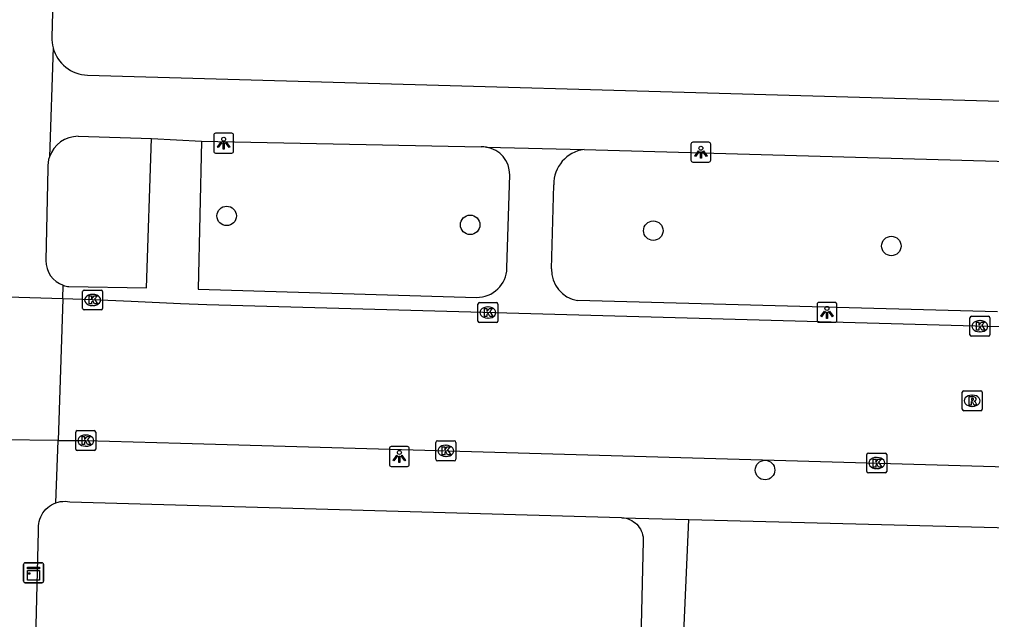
# Model space of a CAD drawing. Extents: x 162026 to 163499, y 387297 to 388169.
# Drawn here: x 162909.28 to 162958.12, y 387750.31 to 387780.44 of the extents above; entities that cross this region are included whole.
import ezdxf

# ---------------------------------------------------------------- set-up
doc = ezdxf.new("R2010")
doc.units = 0
for name, color, linetype in [('IMGEO_Boom', 7, 'Continuous'), ('IMGEO_Kast', 7, 'Continuous'), ('IMGEO_Kolk', 7, 'Continuous'), ('IMGEO_Lichtpunt', 7, 'Continuous'), ('IMGEO_Rijbaan_lokaal_open', 7, 'Continuous'), ('IMGEO_Rioolput', 7, 'Continuous'), ('IMGEO_Voetpad_open', 7, 'Continuous')]:
    doc.layers.add(name, color=color, linetype=linetype)

msp = doc.modelspace()

# ---------------------------------------------------------------- linework, layer by layer
at = {"layer": 'IMGEO_Boom'}
for centre in [(162919.689, 387770.577), (162931.924, 387770.128), (162941.121, 387769.836), (162953.079, 387769.065), (162946.736, 387757.813)]:
    msp.add_circle(centre, 0.489, dxfattribs=at)
at = {"layer": 'IMGEO_Kast'}
for p, q in [((162909.564, 387753.154), (162910.405, 387753.154)), ((162910.405, 387753.154), (162909.564, 387753.154)), ((162909.489, 387752.229), (162909.489, 387753.07)), ((162909.489, 387753.07), (162909.489, 387752.229)), ((162910.489, 387753.079), (162910.489, 387752.238)), ((162910.489, 387752.238), (162910.489, 387753.079)), ((162910.414, 387752.154), (162909.573, 387752.154)), ((162909.573, 387752.154), (162910.414, 387752.154))]:
    msp.add_line(p, q, dxfattribs=at)
for points in [[(162909.684, 387752.944), (162910.284, 387752.944), (162910.284, 387752.859), (162909.684, 387752.859), (162909.684, 387752.944)], [(162909.684, 387752.769), (162910.284, 387752.769), (162910.284, 387752.28), (162909.684, 387752.28), (162909.684, 387752.769)]]:
    msp.add_lwpolyline(points, dxfattribs=at)
msp.add_circle((162909.768, 387752.618), 0.0377, dxfattribs=at)
for centre, start, end in [((162909.567, 387753.076), 92.4484, 184.2845), ((162909.567, 387753.076), 92.4484, 184.2845), ((162910.411, 387753.076), 2.4484, 94.2845), ((162910.411, 387753.076), 2.4484, 94.2845), ((162909.567, 387752.232), 182.4484, 274.2845), ((162909.567, 387752.232), 182.4484, 274.2845), ((162910.411, 387752.232), 272.4484, 4.2845), ((162910.411, 387752.232), 272.4484, 4.2845)]:
    msp.add_arc(centre, 0.0779, start, end, dxfattribs=at)
at = {"layer": 'IMGEO_Kolk'}
for p, q in [((162912.456, 387765.929), (162912.456, 387766.781)), ((162912.531, 387766.855), (162913.383, 387766.855)), ((162913.457, 387766.781), (162913.457, 387765.929)), ((162912.944, 387766.635), (162912.969, 387766.635)), ((162913.383, 387765.855), (162912.531, 387765.855)), ((162912.967, 387766.075), (162912.942, 387766.075)), ((162932.314, 387765.299), (162932.314, 387766.151)), ((162932.389, 387766.225), (162933.241, 387766.225)), ((162932.802, 387766.005), (162932.827, 387766.005)), ((162933.315, 387766.151), (162933.315, 387765.299)), ((162932.825, 387765.445), (162932.8, 387765.445)), ((162957.03, 387764.612), (162957.03, 387765.464)), ((162957.105, 387765.538), (162957.957, 387765.538)), ((162957.518, 387765.318), (162957.543, 387765.318)), ((162958.031, 387765.464), (162958.031, 387764.612)), ((162933.241, 387765.225), (162932.389, 387765.225)), ((162957.957, 387764.538), (162957.105, 387764.538)), ((162957.541, 387764.758), (162957.516, 387764.758)), ((162912.11, 387758.866), (162912.11, 387759.718)), ((162912.185, 387759.792), (162913.037, 387759.792)), ((162912.598, 387759.572), (162912.623, 387759.572)), ((162913.111, 387759.718), (162913.111, 387758.866)), ((162912.621, 387759.012), (162912.596, 387759.012)), ((162930.199, 387758.353), (162930.199, 387759.205)), ((162930.274, 387759.279), (162931.126, 387759.279)), ((162930.687, 387759.059), (162930.712, 387759.059)), ((162931.2, 387759.205), (162931.2, 387758.353)), ((162913.037, 387758.792), (162912.185, 387758.792)), ((162930.71, 387758.499), (162930.685, 387758.499)), ((162951.85, 387757.74), (162951.85, 387758.592)), ((162951.925, 387758.666), (162952.777, 387758.666)), ((162952.851, 387758.592), (162952.851, 387757.74)), ((162931.126, 387758.279), (162930.274, 387758.279)), ((162952.338, 387758.446), (162952.363, 387758.446)), ((162952.777, 387757.666), (162951.925, 387757.666)), ((162952.361, 387757.886), (162952.336, 387757.886))]:
    msp.add_line(p, q, dxfattribs=at)
for points in [[(162912.456, 387765.929), (162912.456, 387766.781)], [(162912.531, 387766.855), (162913.383, 387766.855)], [(162913.457, 387766.781), (162913.457, 387765.929)], [(162912.777, 387766.555), (162912.9, 387766.555), (162912.9, 387766.404), (162913.03, 387766.555), (162913.194, 387766.555), (162913.048, 387766.404), (162913.201, 387766.155), (162913.049, 387766.155), (162912.964, 387766.319), (162912.9, 387766.252), (162912.9, 387766.155), (162912.777, 387766.155), (162912.777, 387766.555)], [(162913.383, 387765.855), (162912.531, 387765.855)], [(162932.314, 387765.299), (162932.314, 387766.151)], [(162932.389, 387766.225), (162933.241, 387766.225)], [(162932.635, 387765.925), (162932.758, 387765.925), (162932.758, 387765.774), (162932.888, 387765.925), (162933.052, 387765.925), (162932.906, 387765.774), (162933.059, 387765.525), (162932.907, 387765.525), (162932.822, 387765.689), (162932.758, 387765.622), (162932.758, 387765.525), (162932.635, 387765.525), (162932.635, 387765.925)], [(162933.315, 387766.151), (162933.315, 387765.299)], [(162957.03, 387764.612), (162957.03, 387765.464)], [(162957.105, 387765.538), (162957.957, 387765.538)], [(162958.031, 387765.464), (162958.031, 387764.612)], [(162933.241, 387765.225), (162932.389, 387765.225)], [(162957.351, 387765.238), (162957.474, 387765.238), (162957.474, 387765.087), (162957.604, 387765.238), (162957.768, 387765.238), (162957.622, 387765.087), (162957.775, 387764.838), (162957.623, 387764.838), (162957.538, 387765.002), (162957.474, 387764.935), (162957.474, 387764.838), (162957.351, 387764.838), (162957.351, 387765.238)], [(162957.957, 387764.538), (162957.105, 387764.538)], [(162912.11, 387758.866), (162912.11, 387759.718)], [(162912.185, 387759.792), (162913.037, 387759.792)], [(162912.431, 387759.492), (162912.554, 387759.492), (162912.554, 387759.341), (162912.684, 387759.492), (162912.848, 387759.492), (162912.702, 387759.341), (162912.855, 387759.092), (162912.703, 387759.092), (162912.618, 387759.256), (162912.554, 387759.189), (162912.554, 387759.092), (162912.431, 387759.092), (162912.431, 387759.492)], [(162913.111, 387759.718), (162913.111, 387758.866)], [(162930.199, 387758.353), (162930.199, 387759.205)], [(162930.274, 387759.279), (162931.126, 387759.279)], [(162930.52, 387758.979), (162930.643, 387758.979), (162930.643, 387758.828), (162930.773, 387758.979), (162930.937, 387758.979), (162930.791, 387758.828), (162930.944, 387758.579), (162930.792, 387758.579), (162930.707, 387758.743), (162930.643, 387758.676), (162930.643, 387758.579), (162930.52, 387758.579), (162930.52, 387758.979)], [(162931.2, 387759.205), (162931.2, 387758.353)], [(162913.037, 387758.792), (162912.185, 387758.792)], [(162951.85, 387757.74), (162951.85, 387758.592)], [(162951.925, 387758.666), (162952.777, 387758.666)], [(162952.851, 387758.592), (162952.851, 387757.74)], [(162931.126, 387758.279), (162930.274, 387758.279)], [(162952.171, 387758.366), (162952.294, 387758.366), (162952.294, 387758.215), (162952.424, 387758.366), (162952.588, 387758.366), (162952.442, 387758.215), (162952.595, 387757.966), (162952.443, 387757.966), (162952.358, 387758.13), (162952.294, 387758.063), (162952.294, 387757.966), (162952.171, 387757.966), (162952.171, 387758.366)], [(162952.777, 387757.666), (162951.925, 387757.666)]]:
    msp.add_lwpolyline(points, dxfattribs=at)
for centre, start, end in [((162912.533, 387766.779), 91.552, 178.448), ((162912.533, 387766.779), 91.552, 178.448), ((162913.381, 387766.779), 1.552, 88.448), ((162913.381, 387766.779), 1.552, 88.448), ((162912.533, 387765.931), 181.552, 268.448), ((162912.533, 387765.931), 181.552, 268.448), ((162913.381, 387765.931), 271.552, 358.448), ((162913.381, 387765.931), 271.552, 358.448), ((162932.391, 387766.149), 91.552, 178.448), ((162932.391, 387766.149), 91.552, 178.448), ((162933.239, 387766.149), 1.552, 88.448), ((162933.239, 387766.149), 1.552, 88.448), ((162932.391, 387765.301), 181.552, 268.448), ((162932.391, 387765.301), 181.552, 268.448), ((162933.239, 387765.301), 271.552, 358.448), ((162933.239, 387765.301), 271.552, 358.448), ((162957.107, 387765.462), 91.552, 178.448), ((162957.107, 387765.462), 91.552, 178.448), ((162957.955, 387765.462), 1.552, 88.448), ((162957.955, 387765.462), 1.552, 88.448), ((162957.107, 387764.614), 181.552, 268.448), ((162957.107, 387764.614), 181.552, 268.448), ((162957.955, 387764.614), 271.552, 358.448), ((162957.955, 387764.614), 271.552, 358.448), ((162912.187, 387759.716), 91.552, 178.448), ((162912.187, 387759.716), 91.552, 178.448), ((162913.035, 387759.716), 1.552, 88.448), ((162913.035, 387759.716), 1.552, 88.448), ((162930.276, 387759.203), 91.552, 178.448), ((162930.276, 387759.203), 91.552, 178.448), ((162931.124, 387759.203), 1.552, 88.448), ((162931.124, 387759.203), 1.552, 88.448), ((162912.187, 387758.868), 181.552, 268.448), ((162912.187, 387758.868), 181.552, 268.448), ((162913.035, 387758.868), 271.552, 358.448), ((162913.035, 387758.868), 271.552, 358.448), ((162951.927, 387758.59), 91.552, 178.448), ((162951.927, 387758.59), 91.552, 178.448), ((162952.775, 387758.59), 1.552, 88.448), ((162952.775, 387758.59), 1.552, 88.448), ((162930.276, 387758.355), 181.552, 268.448), ((162930.276, 387758.355), 181.552, 268.448), ((162931.124, 387758.355), 271.552, 358.448), ((162931.124, 387758.355), 271.552, 358.448), ((162951.927, 387757.742), 181.552, 268.448), ((162951.927, 387757.742), 181.552, 268.448), ((162952.775, 387757.742), 271.552, 358.448), ((162952.775, 387757.742), 271.552, 358.448)]:
    msp.add_arc(centre, 0.0765, start, end, dxfattribs=at)
for centre, major_axis, ratio, start_param, end_param in [((162912.943, 387766.355), (-0.387, 0.002), 0.722429, 4.712389, 7.853982), ((162912.968, 387766.355), (-0.39, 0.002), 0.717154, 1.570796, 4.712389), ((162932.801, 387765.725), (-0.387, 0.002), 0.722429, 4.712389, 7.853982), ((162932.826, 387765.725), (-0.39, 0.002), 0.717154, 1.570796, 4.712389), ((162957.517, 387765.038), (-0.387, 0.002), 0.722429, 4.712389, 7.853982), ((162957.542, 387765.038), (-0.39, 0.002), 0.717154, 1.570796, 4.712389), ((162912.597, 387759.292), (-0.387, 0.002), 0.722429, 4.712389, 7.853982), ((162912.622, 387759.292), (-0.39, 0.002), 0.717154, 1.570796, 4.712389), ((162930.686, 387758.779), (-0.387, 0.002), 0.722429, 4.712389, 7.853982), ((162930.711, 387758.779), (-0.39, 0.002), 0.717154, 1.570796, 4.712389), ((162952.337, 387758.166), (-0.387, 0.002), 0.722429, 4.712389, 7.853982), ((162952.362, 387758.166), (-0.39, 0.002), 0.717154, 1.570796, 4.712389)]:
    msp.add_ellipse(centre, major_axis=major_axis, ratio=ratio, start_param=start_param, end_param=end_param, dxfattribs=at)
at = {"layer": 'IMGEO_Lichtpunt'}
for p, q in [((162919.041, 387774.632), (162919.041, 387773.825)), ((162919.041, 387774.632), (162919.041, 387773.825)), ((162919.943, 387774.727), (162919.135, 387774.727)), ((162919.943, 387774.727), (162919.135, 387774.727)), ((162920.037, 387773.825), (162920.037, 387774.632)), ((162920.037, 387773.825), (162920.037, 387774.632)), ((162943.015, 387774.18), (162943.015, 387773.373)), ((162943.015, 387774.18), (162943.015, 387773.373)), ((162943.917, 387774.275), (162943.109, 387774.275)), ((162943.917, 387774.275), (162943.109, 387774.275)), ((162944.011, 387773.373), (162944.011, 387774.18)), ((162944.011, 387773.373), (162944.011, 387774.18)), ((162919.135, 387773.731), (162919.943, 387773.731)), ((162919.135, 387773.731), (162919.943, 387773.731)), ((162943.109, 387773.279), (162943.917, 387773.279)), ((162943.109, 387773.279), (162943.917, 387773.279)), ((162949.348, 387766.135), (162949.348, 387765.328)), ((162949.348, 387766.135), (162949.348, 387765.328)), ((162950.25, 387766.23), (162949.442, 387766.23)), ((162950.25, 387766.23), (162949.442, 387766.23)), ((162950.344, 387765.328), (162950.344, 387766.135)), ((162950.344, 387765.328), (162950.344, 387766.135)), ((162949.442, 387765.234), (162950.25, 387765.234)), ((162949.442, 387765.234), (162950.25, 387765.234)), ((162928.769, 387758.995), (162927.961, 387758.995)), ((162928.769, 387758.995), (162927.961, 387758.995)), ((162927.867, 387758.9), (162927.867, 387758.093)), ((162927.867, 387758.9), (162927.867, 387758.093)), ((162928.863, 387758.093), (162928.863, 387758.9)), ((162928.863, 387758.093), (162928.863, 387758.9)), ((162927.961, 387757.999), (162928.769, 387757.999)), ((162927.961, 387757.999), (162928.769, 387757.999))]:
    msp.add_line(p, q, dxfattribs=at)
for points in [[(162919.415, 387774.296), (162919.454, 387774.268), (162919.266, 387774.006), (162919.228, 387774.033), (162919.415, 387774.296)], [(162919.517, 387774.248), (162919.564, 387774.248), (162919.564, 387773.926), (162919.517, 387773.926), (162919.517, 387774.248)], [(162919.627, 387774.268), (162919.665, 387774.295), (162919.852, 387774.033), (162919.813, 387774.005), (162919.627, 387774.268)], [(162943.389, 387773.844), (162943.428, 387773.816), (162943.24, 387773.554), (162943.202, 387773.581), (162943.389, 387773.844)], [(162943.491, 387773.796), (162943.538, 387773.796), (162943.538, 387773.474), (162943.491, 387773.474), (162943.491, 387773.796)], [(162943.601, 387773.816), (162943.639, 387773.843), (162943.826, 387773.581), (162943.787, 387773.553), (162943.601, 387773.816)], [(162949.722, 387765.799), (162949.761, 387765.771), (162949.573, 387765.509), (162949.535, 387765.536), (162949.722, 387765.799)], [(162949.934, 387765.771), (162949.972, 387765.798), (162950.159, 387765.536), (162950.12, 387765.508), (162949.934, 387765.771)], [(162949.824, 387765.751), (162949.871, 387765.751), (162949.871, 387765.429), (162949.824, 387765.429), (162949.824, 387765.751)], [(162928.241, 387758.564), (162928.28, 387758.536), (162928.092, 387758.274), (162928.054, 387758.301), (162928.241, 387758.564)], [(162928.343, 387758.516), (162928.39, 387758.516), (162928.39, 387758.194), (162928.343, 387758.194), (162928.343, 387758.516)], [(162928.453, 387758.536), (162928.491, 387758.563), (162928.678, 387758.301), (162928.639, 387758.273), (162928.453, 387758.536)]]:
    msp.add_lwpolyline(points, dxfattribs=at)
for centre in [(162919.54, 387774.43), (162943.514, 387773.978), (162949.847, 387765.933), (162928.366, 387758.698)]:
    msp.add_circle(centre, 0.0994, dxfattribs=at)
for centre, start, end in [((162919.135, 387774.632), 90, 180), ((162919.135, 387774.632), 90, 180), ((162919.943, 387774.632), 0, 90), ((162919.943, 387774.632), 0, 90), ((162943.109, 387774.18), 90, 180), ((162943.109, 387774.18), 90, 180), ((162943.917, 387774.18), 0, 90), ((162943.917, 387774.18), 0, 90), ((162919.135, 387773.825), 180, 270), ((162919.135, 387773.825), 180, 270), ((162919.943, 387773.825), 270, 0), ((162919.943, 387773.825), 270, 360), ((162943.109, 387773.373), 180, 270), ((162943.109, 387773.373), 180, 270), ((162943.917, 387773.373), 270, 0), ((162943.917, 387773.373), 270, 360), ((162949.442, 387766.135), 90, 180), ((162949.442, 387766.135), 90, 180), ((162950.25, 387766.135), 0, 90), ((162950.25, 387766.135), 0, 90), ((162949.442, 387765.328), 180, 270), ((162949.442, 387765.328), 180, 270), ((162950.25, 387765.328), 270, 0), ((162950.25, 387765.328), 270, 360), ((162927.961, 387758.9), 90, 180), ((162927.961, 387758.9), 90, 180), ((162928.769, 387758.9), 0, 90), ((162928.769, 387758.9), 0, 90), ((162927.961, 387758.093), 180, 270), ((162927.961, 387758.093), 180, 270), ((162928.769, 387758.093), 270, 0), ((162928.769, 387758.093), 270, 360)]:
    msp.add_arc(centre, 0.0946, start, end, dxfattribs=at)
at = {"layer": 'IMGEO_Rijbaan_lokaal_open'}
for points in [[(162911.453, 387766.405), (162908.693, 387766.497)], [(162911.453, 387766.405), (162911.219, 387759.305)], [(162962.719, 387764.894), (162918.695, 387766.118), (162917.37, 387766.165), (162914.9, 387766.271), (162912.957, 387766.355), (162911.453, 387766.405)], [(162911.219, 387759.305), (162912.611, 387759.292), (162917.363, 387759.156), (162965.903, 387757.782), (162967.991, 387757.95), (162970.572, 387758.219), (162972.903, 387758.666), (162986.972, 387761.962)], [(162911.219, 387759.305), (162908.363, 387759.333)]]:
    msp.add_lwpolyline(points, dxfattribs=at)
at = {"layer": 'IMGEO_Rioolput'}
for p, q in [((162956.643, 387760.866), (162956.643, 387761.718)), ((162956.718, 387761.792), (162957.57, 387761.792)), ((162957.131, 387761.572), (162957.156, 387761.572)), ((162957.644, 387761.718), (162957.644, 387760.866)), ((162957.154, 387761.012), (162957.129, 387761.012)), ((162957.57, 387760.792), (162956.718, 387760.792))]:
    msp.add_line(p, q, dxfattribs=at)
for points in [[(162956.643, 387760.866), (162956.643, 387761.718)], [(162956.718, 387761.792), (162957.57, 387761.792)], [(162957.232, 387761.49), (162956.98, 387761.492), (162956.98, 387761.092)], [(162957.158, 387761.411), (162957.104, 387761.411), (162957.104, 387761.33)], [(162957.644, 387761.718), (162957.644, 387760.866)], [(162956.98, 387761.092), (162957.104, 387761.092), (162957.104, 387761.254), (162957.115, 387761.254)], [(162957.104, 387761.33), (162957.156, 387761.33)], [(162957.162, 387761.225), (162957.233, 387761.092), (162957.373, 387761.092), (162957.308, 387761.218)], [(162957.57, 387760.792), (162956.718, 387760.792)]]:
    msp.add_lwpolyline(points, dxfattribs=at)
for centre, radius, start, end in [((162956.72, 387761.716), 0.0765, 91.552, 178.448), ((162956.72, 387761.716), 0.0765, 91.552, 178.448), ((162957.164, 387761.315), 0.0964, 77.0061, 93.1865), ((162957.178, 387761.372), 0.0378, 276.6634, 79.6772), ((162957.231, 387761.38), 0.109, 350.3612, 89.416), ((162957.568, 387761.716), 0.0765, 1.552, 88.448), ((162957.568, 387761.716), 0.0765, 1.552, 88.448), ((162957.114, 387761.201), 0.0533, 26.0293, 88.6989), ((162957.14, 387761.519), 0.19, 274.7715, 282.9687), ((162957.229, 387761.38), 0.112, 277.5842, 350.9817), ((162957.213, 387761.165), 0.108, 29.5134, 73.7905), ((162956.72, 387760.868), 0.0765, 181.552, 268.448), ((162956.72, 387760.868), 0.0765, 181.552, 268.448), ((162957.568, 387760.868), 0.0765, 271.552, 358.448), ((162957.568, 387760.868), 0.0765, 271.552, 358.448)]:
    msp.add_arc(centre, radius, start, end, dxfattribs=at)
for centre, major_axis, ratio, start_param, end_param in [((162957.13, 387761.292), (-0.387, 0.002), 0.722429, 4.712389, 7.853982), ((162957.155, 387761.292), (-0.39, 0.002), 0.717154, 1.570796, 4.712389)]:
    msp.add_ellipse(centre, major_axis=major_axis, ratio=ratio, start_param=start_param, end_param=end_param, dxfattribs=at)
at = {"layer": 'IMGEO_Voetpad_open'}
for points in [[(162911.536, 387803.135), (162910.912, 387779.56)], [(162910.97, 387779.027), (162910.789, 387773.548)], [(162912.703, 387777.648), (162958.534, 387776.344)], [(162911.764, 387767.029), (162915.667, 387766.966), (162915.921, 387774.461)], [(162912.233, 387774.577), (162915.921, 387774.461)], [(162915.921, 387774.461), (162918.422, 387774.331)], [(162918.422, 387774.331), (162918.258, 387766.897), (162932.236, 387766.485)], [(162918.422, 387774.331), (162932.48, 387774.045)], [(162932.738, 387774.028), (162937.647, 387773.917)], [(162937.647, 387773.917), (162959.593, 387773.29)], [(162910.701, 387772.968), (162910.611, 387768.335)], [(162933.772, 387767.962), (162933.91, 387772.646)], [(162936.001, 387767.926), (162936.123, 387772.146)], [(162911.453, 387766.405), (162911.483, 387767.095)], [(162958.414, 387765.754), (162937.321, 387766.328)], [(162911.106, 387756.166), (162911.219, 387759.305)], [(162942.911, 387755.337), (162967.425, 387754.702), (162968.943, 387754.727), (162970.454, 387754.887), (162971.939, 387755.181), (162986.719, 387758.793)], [(162910.107, 387749.529), (162910.119, 387750), (162910.244, 387754.749), (162910.242, 387754.768), (162910.233, 387754.886), (162910.235, 387755.004), (162910.248, 387755.122), (162910.271, 387755.238), (162910.304, 387755.351), (162910.347, 387755.461), (162910.4, 387755.567), (162910.462, 387755.667), (162910.533, 387755.762), (162910.612, 387755.85), (162910.699, 387755.93), (162910.792, 387756.003), (162910.892, 387756.067), (162910.997, 387756.121), (162911.106, 387756.166)], [(162911.106, 387756.166), (162911.219, 387756.202), (162911.334, 387756.226), (162911.452, 387756.241), (162911.57, 387756.245), (162911.688, 387756.238), (162911.805, 387756.221), (162939.51, 387755.425), (162939.563, 387755.422)], [(162939.563, 387755.422), (162942.911, 387755.337)], [(162939.563, 387755.422), (162939.665, 387755.41), (162939.765, 387755.389), (162939.862, 387755.359), (162939.957, 387755.321), (162940.047, 387755.274), (162940.133, 387755.22), (162940.214, 387755.157), (162940.289, 387755.088), (162940.358, 387755.013), (162940.419, 387754.931), (162940.473, 387754.845), (162940.519, 387754.754), (162940.557, 387754.659), (162940.586, 387754.561), (162940.607, 387754.461), (162940.618, 387754.36), (162940.62, 387754.258), (162940.518, 387750), (162940.492, 387748.936)], [(162947.249, 387725.324), (162942.45, 387744.791), (162942.678, 387750), (162942.911, 387755.337)]]:
    msp.add_lwpolyline(points, dxfattribs=at)
for centre, radius, start, end in [((162912.703, 387779.485), 1.793, 177.6118, 194.8089), ((162912.751, 387779.487), 1.84, 194.4813, 268.4981), ((162912.246, 387773.031), 1.546, 90.4877, 160.4599), ((162932.525, 387772.754), 1.292, 80.4859, 91.9744), ((162932.52, 387772.655), 1.39, 359.6166, 80.9823), ((162937.886, 387772.17), 1.763, 97.7831, 180.7909), ((162912.235, 387773.032), 1.535, 160.3572, 182.3881), ((162911.917, 387768.327), 1.306, 179.6433, 250.5885), ((162932.262, 387767.995), 1.51, 268.9988, 358.7576), ((162937.57, 387767.878), 1.57, 178.2437, 260.872), ((162911.915, 387768.305), 1.285, 250.333, 263.2314)]:
    msp.add_arc(centre, radius, start, end, dxfattribs=at)

doc.saveas('drawing.dxf')
